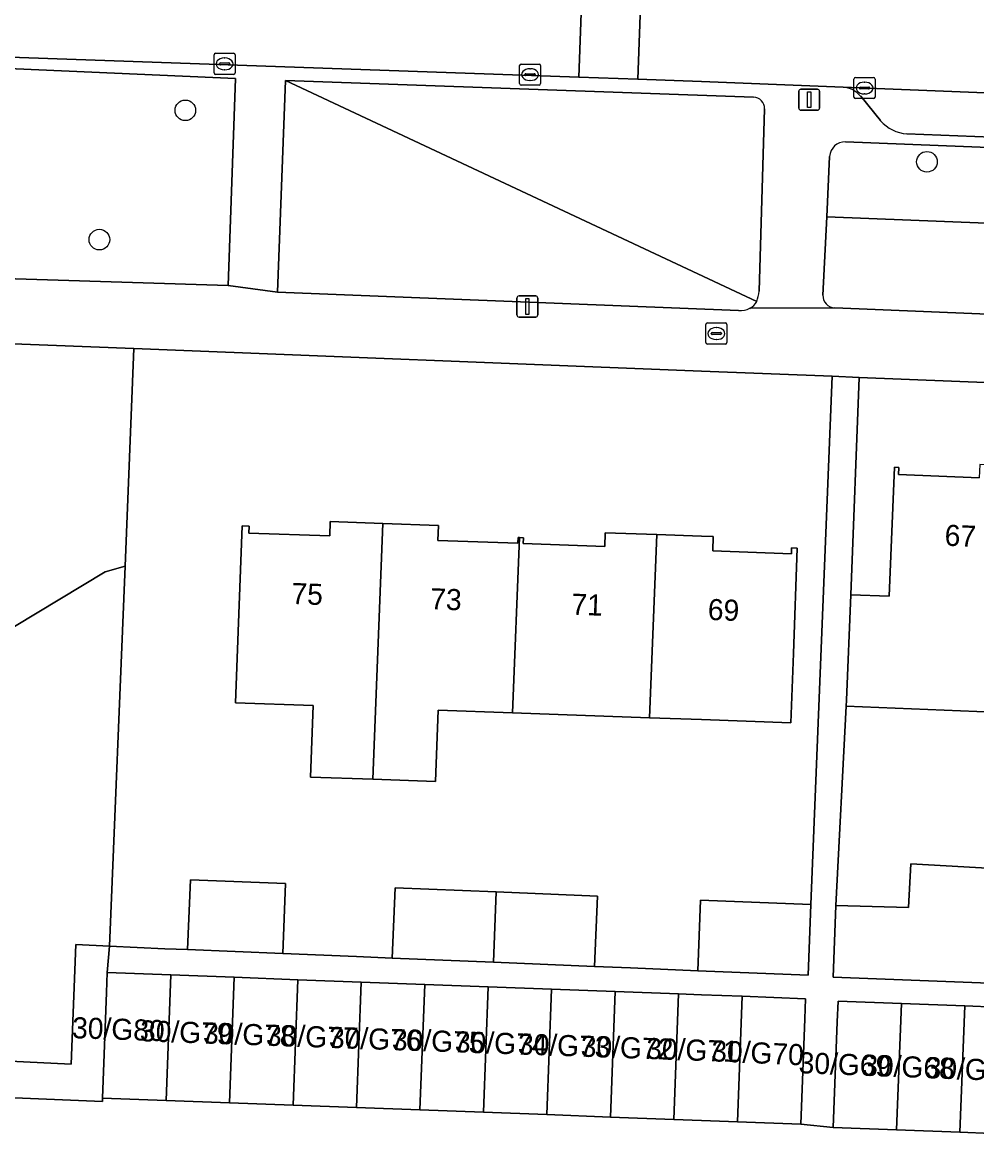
# Model space of a CAD drawing. Extents: x 161354 to 162026, y 386504 to 387460.
# Drawn here: x 161467.8 to 161513.1, y 386600.9 to 386653.6 of the extents above; entities that cross this region are included whole.
import ezdxf

# ---------------------------------------------------------------- set-up
doc = ezdxf.new("R2010")
doc.units = 0
for name, color, linetype in [('IMGEO_Boom', 7, 'Continuous'), ('IMGEO_Brandkraan', 7, 'Continuous'), ('IMGEO_Erf', 7, 'Continuous'), ('IMGEO_Groenvoorziening', 7, 'Continuous'), ('IMGEO_Kolk', 7, 'Continuous'), ('IMGEO_Lichtmast', 7, 'Continuous'), ('IMGEO_Pand', 7, 'Continuous'), ('IMGEO_Pand_nummerreeks', 7, 'Continuous'), ('IMGEO_Parkeervlak_open', 7, 'Continuous'), ('IMGEO_Rijbaan_lokaal_open', 7, 'Continuous'), ('IMGEO_Voetpad_open', 7, 'Continuous')]:
    doc.layers.add(name, color=color, linetype=linetype)

msp = doc.modelspace()

# ---------------------------------------------------------------- linework, layer by layer
at = {"layer": 'IMGEO_Boom'}
for centre in [(161475.533, 386649.402), (161510.695, 386646.962), (161471.459, 386643.274)]:
    msp.add_circle(centre, 0.489, dxfattribs=at)
at = {"layer": 'IMGEO_Brandkraan'}
for p, q in [((161500.284, 386639.324), (161501.136, 386639.324)), ((161500.209, 386638.398), (161500.209, 386639.25)), ((161500.468, 386638.818), (161500.468, 386638.83)), ((161500.906, 386638.781), (161500.508, 386638.781)), ((161500.511, 386638.867), (161500.909, 386638.867)), ((161500.697, 386639.104), (161500.722, 386639.104)), ((161500.952, 386638.83), (161500.952, 386638.818)), ((161501.21, 386639.25), (161501.21, 386638.398)), ((161501.136, 386638.324), (161500.284, 386638.324)), ((161500.72, 386638.544), (161500.695, 386638.544))]:
    msp.add_line(p, q, dxfattribs=at)
for points in [[(161500.284, 386639.324), (161501.136, 386639.324)], [(161500.209, 386638.398), (161500.209, 386639.25)], [(161501.21, 386639.25), (161501.21, 386638.398)], [(161501.136, 386638.324), (161500.284, 386638.324)]]:
    msp.add_lwpolyline(points, dxfattribs=at)
for centre, radius, start, end in [((161500.286, 386639.248), 0.0765, 91.552, 178.448), ((161500.286, 386639.248), 0.0765, 91.552, 178.448), ((161501.134, 386639.248), 0.0765, 1.552, 88.448), ((161501.134, 386639.248), 0.0765, 1.552, 88.448), ((161500.508, 386638.827), 0.0403, 85.8775, 175.7526), ((161500.505, 386638.817), 0.0366, 178.938, 274.7102), ((161500.909, 386638.824), 0.043, 264.8664, 352.4533), ((161500.913, 386638.829), 0.0386, 1.7309, 96.639), ((161500.286, 386638.4), 0.0765, 181.552, 268.448), ((161500.286, 386638.4), 0.0765, 181.552, 268.448), ((161501.134, 386638.4), 0.0765, 271.552, 358.448), ((161501.134, 386638.4), 0.0765, 271.552, 358.448)]:
    msp.add_arc(centre, radius, start, end, dxfattribs=at)
for centre, major_axis, ratio, start_param, end_param in [((161500.696, 386638.824), (-0.387, 0.002), 0.722429, 4.712389, 7.853982), ((161500.721, 386638.824), (-0.39, 0.002), 0.717154, 1.570796, 4.712389)]:
    msp.add_ellipse(centre, major_axis=major_axis, ratio=ratio, start_param=start_param, end_param=end_param, dxfattribs=at)
at = {"layer": 'IMGEO_Erf'}
for points in [[(161506.2, 386636.797), (161500, 386637.043), (161473.095, 386638.11), (161472.683, 386627.808), (161471.937, 386609.792), (161474.556, 386609.673), (161475.639, 386609.628), (161475.772, 386612.944), (161480.282, 386612.763), (161480.151, 386609.442), (161483.648, 386609.297), (161485.347, 386609.227), (161485.478, 386612.554), (161490.274, 386612.361), (161495.069, 386612.169), (161494.936, 386608.829), (161496.635, 386608.759), (161499.832, 386608.627), (161499.965, 386611.972), (161505.196, 386611.762)], [(161491.051, 386620.855), (161487.513, 386620.984), (161487.39, 386617.591), (161484.42, 386617.699), (161481.475, 386617.806), (161481.598, 386621.198), (161477.919, 386621.331), (161478.042, 386624.709), (161478.223, 386629.705), (161478.553, 386629.693), (161478.541, 386629.371), (161482.383, 386629.231), (161482.408, 386629.91), (161484.902, 386629.819), (161487.533, 386629.724), (161487.507, 386629.02), (161491.296, 386628.883), (161491.307, 386629.155), (161491.381, 386629.152), (161491.56, 386629.145), (161491.55, 386628.868), (161495.415, 386628.727), (161495.439, 386629.386), (161497.891, 386629.297), (161500, 386629.221), (161500.565, 386629.2), (161500.54, 386628.522), (161504.268, 386628.386), (161504.278, 386628.663), (161504.542, 386628.654), (161504.36, 386623.658), (161504.241, 386620.377), (161500, 386620.531), (161497.545, 386620.62)]]:
    msp.add_lwpolyline(points, close=True, dxfattribs=at)
for points in [[(161582.696, 386633.762), (161507.48, 386636.746), (161507.078, 386626.447), (161508.906, 386626.373), (161509.153, 386632.488), (161509.367, 386632.479), (161509.353, 386632.143), (161513.175, 386631.988)], [(161515.383, 386620.818), (161506.865, 386621.162), (161506.38, 386611.714), (161509.822, 386611.623), (161509.933, 386613.692), (161514.666, 386613.433)]]:
    msp.add_lwpolyline(points, dxfattribs=at)
at = {"layer": 'IMGEO_Groenvoorziening'}
for points in [[(161455.371, 386641.798), (161477.559, 386641.1), (161477.907, 386650.913), (161456.021, 386651.871)], [(161480.277, 386650.823), (161479.909, 386640.787), (161501.767, 386639.923)], [(161502.474, 386650.027), (161480.277, 386650.823), (161502.623, 386640.344)], [(161502.623, 386640.344), (161480.277, 386650.823)], [(161502.745, 386640.827), (161502.996, 386649.472)], [(161506.082, 386647.214), (161505.944, 386644.36), (161528.654, 386643.459), (161528.797, 386647.037), (161506.84, 386647.908)], [(161506.323, 386640.037), (161528.482, 386639.131), (161528.654, 386643.459), (161505.944, 386644.36), (161505.764, 386640.648)], [(161453.182, 386636.23), (161451.893, 386605.086), (161458.156, 386604.78), (161459.104, 386621.878), (161460.405, 386621.843), (161463.123, 386622.347), (161471.727, 386627.539), (161472.683, 386627.808), (161473.095, 386638.11), (161455.937, 386638.781)]]:
    msp.add_lwpolyline(points, dxfattribs=at)
msp.add_lwpolyline([(161472.683, 386627.808), (161471.727, 386627.539), (161463.123, 386622.347), (161460.405, 386621.843), (161459.104, 386621.878), (161458.156, 386604.78), (161470.12, 386604.195), (161470.345, 386609.864), (161471.937, 386609.792)], close=True, dxfattribs=at)
for centre, radius, start, end in [((161502.458, 386649.489), 0.538, 358.1659, 88.324), ((161506.811, 386647.179), 0.73, 87.7091, 177.2433), ((161500.61, 386641.109), 2.153, 339.1821, 352.4665), ((161506.346, 386640.619), 0.583, 177.1726, 267.7378), ((161501.9, 386640.731), 0.819, 260.6726, 299.5989), ((161501.893, 386640.741), 0.831, 299.6238, 331.4438)]:
    msp.add_arc(centre, radius, start, end, dxfattribs=at)
at = {"layer": 'IMGEO_Kolk'}
for p, q in [((161476.894, 386651.177), (161476.894, 386652.029)), ((161476.969, 386652.103), (161477.821, 386652.103)), ((161477.895, 386652.029), (161477.895, 386651.177)), ((161477.153, 386651.597), (161477.153, 386651.609)), ((161477.591, 386651.56), (161477.193, 386651.56)), ((161477.196, 386651.646), (161477.594, 386651.646)), ((161477.382, 386651.883), (161477.407, 386651.883)), ((161477.637, 386651.609), (161477.637, 386651.597)), ((161491.378, 386650.669), (161491.378, 386651.521)), ((161491.453, 386651.595), (161492.305, 386651.595)), ((161492.379, 386651.521), (161492.379, 386650.669)), ((161477.821, 386651.103), (161476.969, 386651.103)), ((161477.405, 386651.323), (161477.38, 386651.323)), ((161491.637, 386651.089), (161491.637, 386651.101)), ((161492.075, 386651.052), (161491.677, 386651.052)), ((161491.68, 386651.138), (161492.078, 386651.138)), ((161491.866, 386651.375), (161491.891, 386651.375)), ((161492.121, 386651.101), (161492.121, 386651.089)), ((161507.31, 386650.958), (161508.162, 386650.958)), ((161492.305, 386650.595), (161491.453, 386650.595)), ((161491.889, 386650.815), (161491.864, 386650.815)), ((161507.235, 386650.032), (161507.235, 386650.884)), ((161507.494, 386650.452), (161507.494, 386650.464)), ((161507.932, 386650.415), (161507.534, 386650.415)), ((161507.537, 386650.501), (161507.935, 386650.501)), ((161507.723, 386650.738), (161507.748, 386650.738)), ((161507.978, 386650.464), (161507.978, 386650.452)), ((161508.236, 386650.884), (161508.236, 386650.032)), ((161508.162, 386649.958), (161507.31, 386649.958)), ((161507.746, 386650.178), (161507.721, 386650.178))]:
    msp.add_line(p, q, dxfattribs=at)
for points in [[(161476.894, 386651.177), (161476.894, 386652.029)], [(161476.969, 386652.103), (161477.821, 386652.103)], [(161477.895, 386652.029), (161477.895, 386651.177)], [(161491.378, 386650.669), (161491.378, 386651.521)], [(161491.453, 386651.595), (161492.305, 386651.595)], [(161492.379, 386651.521), (161492.379, 386650.669)], [(161477.821, 386651.103), (161476.969, 386651.103)], [(161507.31, 386650.958), (161508.162, 386650.958)], [(161492.305, 386650.595), (161491.453, 386650.595)], [(161507.235, 386650.032), (161507.235, 386650.884)], [(161508.236, 386650.884), (161508.236, 386650.032)], [(161508.162, 386649.958), (161507.31, 386649.958)]]:
    msp.add_lwpolyline(points, dxfattribs=at)
for centre, radius, start, end in [((161476.971, 386652.027), 0.0765, 91.552, 178.448), ((161476.971, 386652.027), 0.0765, 91.552, 178.448), ((161477.819, 386652.027), 0.0765, 1.552, 88.448), ((161477.819, 386652.027), 0.0765, 1.552, 88.448), ((161477.193, 386651.606), 0.0403, 85.8775, 175.7526), ((161477.19, 386651.596), 0.0366, 178.938, 274.7102), ((161477.594, 386651.603), 0.043, 264.8664, 352.4533), ((161477.598, 386651.608), 0.0386, 1.7309, 96.639), ((161491.455, 386651.519), 0.0765, 91.552, 178.448), ((161491.455, 386651.519), 0.0765, 91.552, 178.448), ((161492.303, 386651.519), 0.0765, 1.552, 88.448), ((161492.303, 386651.519), 0.0765, 1.552, 88.448), ((161476.971, 386651.179), 0.0765, 181.552, 268.448), ((161476.971, 386651.179), 0.0765, 181.552, 268.448), ((161477.819, 386651.179), 0.0765, 271.552, 358.448), ((161477.819, 386651.179), 0.0765, 271.552, 358.448), ((161491.677, 386651.098), 0.0403, 85.8775, 175.7526), ((161491.674, 386651.088), 0.0366, 178.938, 274.7102), ((161492.078, 386651.095), 0.043, 264.8664, 352.4533), ((161492.082, 386651.1), 0.0386, 1.7309, 96.639), ((161507.312, 386650.882), 0.0765, 91.552, 178.448), ((161507.312, 386650.882), 0.0765, 91.552, 178.448), ((161508.16, 386650.882), 0.0765, 1.552, 88.448), ((161508.16, 386650.882), 0.0765, 1.552, 88.448), ((161491.455, 386650.671), 0.0765, 181.552, 268.448), ((161491.455, 386650.671), 0.0765, 181.552, 268.448), ((161492.303, 386650.671), 0.0765, 271.552, 358.448), ((161492.303, 386650.671), 0.0765, 271.552, 358.448), ((161507.534, 386650.461), 0.0403, 85.8775, 175.7526), ((161507.531, 386650.451), 0.0366, 178.938, 274.7102), ((161507.935, 386650.458), 0.043, 264.8664, 352.4533), ((161507.939, 386650.463), 0.0386, 1.7309, 96.639), ((161507.312, 386650.034), 0.0765, 181.552, 268.448), ((161507.312, 386650.034), 0.0765, 181.552, 268.448), ((161508.16, 386650.034), 0.0765, 271.552, 358.448), ((161508.16, 386650.034), 0.0765, 271.552, 358.448)]:
    msp.add_arc(centre, radius, start, end, dxfattribs=at)
for centre, major_axis, ratio, start_param, end_param in [((161477.381, 386651.603), (-0.387, 0.002), 0.722429, 4.712389, 7.853982), ((161477.406, 386651.603), (-0.39, 0.002), 0.717154, 1.570796, 4.712389), ((161491.865, 386651.095), (-0.387, 0.002), 0.722429, 4.712389, 7.853982), ((161491.89, 386651.095), (-0.39, 0.002), 0.717154, 1.570796, 4.712389), ((161507.722, 386650.458), (-0.387, 0.002), 0.722429, 4.712389, 7.853982), ((161507.747, 386650.458), (-0.39, 0.002), 0.717154, 1.570796, 4.712389)]:
    msp.add_ellipse(centre, major_axis=major_axis, ratio=ratio, start_param=start_param, end_param=end_param, dxfattribs=at)
at = {"layer": 'IMGEO_Lichtmast'}
for p, q in [((161504.715, 386650.404), (161505.505, 386650.404)), ((161505.505, 386650.404), (161504.715, 386650.404)), ((161504.615, 386649.504), (161504.615, 386650.304)), ((161504.615, 386650.304), (161504.615, 386649.504)), ((161505.605, 386650.304), (161505.605, 386649.504)), ((161505.605, 386649.504), (161505.605, 386650.304)), ((161505.505, 386649.404), (161504.715, 386649.404)), ((161504.715, 386649.404), (161505.505, 386649.404)), ((161491.255, 386639.705), (161491.255, 386640.505)), ((161491.255, 386640.505), (161491.255, 386639.705)), ((161491.355, 386640.605), (161492.145, 386640.605)), ((161492.145, 386640.605), (161491.355, 386640.605)), ((161492.245, 386640.505), (161492.245, 386639.705)), ((161492.245, 386639.705), (161492.245, 386640.505)), ((161492.145, 386639.605), (161491.355, 386639.605)), ((161491.355, 386639.605), (161492.145, 386639.605))]:
    msp.add_line(p, q, dxfattribs=at)
for points in [[(161505.035, 386650.279), (161505.185, 386650.279), (161505.185, 386649.529), (161505.035, 386649.529), (161505.035, 386650.279)], [(161491.675, 386640.48), (161491.825, 386640.48), (161491.825, 386639.73), (161491.675, 386639.73), (161491.675, 386640.48)]]:
    msp.add_lwpolyline(points, dxfattribs=at)
for centre, start, end in [((161504.715, 386650.304), 90, 180), ((161504.715, 386650.304), 90, 180), ((161505.505, 386650.304), 0, 90), ((161505.505, 386650.304), 360, 90), ((161504.715, 386649.504), 180, 270), ((161504.715, 386649.504), 180, 270), ((161505.505, 386649.504), 270, 0), ((161505.505, 386649.504), 270, 0), ((161491.355, 386640.505), 90, 180), ((161491.355, 386640.505), 90, 180), ((161492.145, 386640.505), 0, 90), ((161492.145, 386640.505), 360, 90), ((161491.355, 386639.705), 180, 270), ((161491.355, 386639.705), 180, 270), ((161492.145, 386639.705), 270, 0), ((161492.145, 386639.705), 270, 0)]:
    msp.add_arc(centre, 0.1, start, end, dxfattribs=at)
at = {"layer": 'IMGEO_Pand'}
for points in [[(161515.838, 386632.517), (161513.201, 386632.624), (161513.175, 386631.988), (161509.353, 386632.143), (161509.367, 386632.479), (161509.153, 386632.488), (161508.906, 386626.373), (161507.078, 386626.447), (161506.877, 386621.452), (161506.865, 386621.162), (161515.383, 386620.818), (161515.5, 386623.829)], [(161481.598, 386621.198), (161481.475, 386617.806), (161484.42, 386617.699), (161484.902, 386629.819), (161482.408, 386629.91), (161482.383, 386629.231), (161478.541, 386629.371), (161478.553, 386629.693), (161478.223, 386629.705), (161478.042, 386624.709), (161477.919, 386621.331)], [(161491.381, 386629.152), (161491.307, 386629.155), (161491.296, 386628.883), (161487.507, 386629.02), (161487.533, 386629.724), (161484.902, 386629.819), (161484.42, 386617.699), (161487.39, 386617.591), (161487.513, 386620.984), (161491.051, 386620.855)], [(161497.891, 386629.297), (161495.439, 386629.386), (161495.415, 386628.727), (161491.55, 386628.868), (161491.56, 386629.145), (161491.381, 386629.152), (161491.051, 386620.855), (161497.545, 386620.62)], [(161497.545, 386620.62), (161500, 386620.531), (161504.241, 386620.377), (161504.36, 386623.658), (161504.542, 386628.654), (161504.278, 386628.663), (161504.268, 386628.386), (161500.54, 386628.522), (161500.565, 386629.2), (161500, 386629.221), (161497.891, 386629.297)], [(161514.594, 386611.384), (161514.666, 386613.433), (161509.933, 386613.692), (161509.822, 386611.623), (161506.38, 386611.714), (161506.244, 386608.331), (161514.463, 386608.001)], [(161480.282, 386612.763), (161475.772, 386612.944), (161475.639, 386609.628), (161480.151, 386609.442)], [(161490.274, 386612.361), (161485.478, 386612.554), (161485.347, 386609.227), (161490.142, 386609.028)], [(161495.069, 386612.169), (161490.274, 386612.361), (161490.142, 386609.028), (161494.936, 386608.829)], [(161505.18, 386611.348), (161505.196, 386611.762), (161499.965, 386611.972), (161499.832, 386608.627), (161505.058, 386608.411)], [(161474.62, 386602.482), (161474.842, 386608.428), (161471.832, 386608.541), (161471.796, 386607.592), (161471.609, 386602.595)], [(161477.629, 386602.37), (161477.852, 386608.316), (161474.842, 386608.428), (161474.62, 386602.482)], [(161480.639, 386602.258), (161480.862, 386608.203), (161477.852, 386608.316), (161477.629, 386602.37)], [(161483.649, 386602.145), (161483.872, 386608.091), (161480.862, 386608.203), (161480.639, 386602.258)], [(161486.659, 386602.033), (161486.882, 386607.978), (161483.872, 386608.091), (161483.649, 386602.145)], [(161489.669, 386601.92), (161489.891, 386607.866), (161486.882, 386607.978), (161486.659, 386602.033)], [(161492.679, 386601.808), (161492.901, 386607.753), (161489.891, 386607.866), (161489.669, 386601.92)], [(161495.689, 386601.695), (161495.911, 386607.641), (161492.901, 386607.753), (161492.679, 386601.808)], [(161498.699, 386601.583), (161498.921, 386607.528), (161495.911, 386607.641), (161495.689, 386601.695)], [(161501.931, 386607.416), (161500, 386607.488), (161498.921, 386607.528), (161498.699, 386601.583), (161500, 386601.534), (161501.709, 386601.47)], [(161501.709, 386601.47), (161504.719, 386601.358), (161504.906, 386606.355), (161504.941, 386607.303), (161501.931, 386607.416)], [(161509.25, 386601.088), (161509.481, 386607.078), (161506.478, 386607.194), (161506.44, 386606.201), (161506.247, 386601.204)], [(161512.252, 386600.972), (161512.484, 386606.962), (161509.481, 386607.078), (161509.25, 386601.088)], [(161515.255, 386600.856), (161515.486, 386606.846), (161512.484, 386606.962), (161512.252, 386600.972)]]:
    msp.add_lwpolyline(points, close=True, dxfattribs=at)
at = {"layer": 'IMGEO_Parkeervlak_open'}
for points in [[(161509.745, 386648.294), (161513.764, 386648.133), (161537.615, 386647.19), (161560.215, 386646.304), (161571.22, 386645.868), (161571.304, 386647.926), (161506.719, 386650.499)], [(161507.552, 386650.066), (161508.5, 386648.912)]]:
    msp.add_lwpolyline(points, dxfattribs=at)
for centre, radius, start, end in [((161506.628, 386649.306), 1.196, 39.4349, 85.6336), ((161509.818, 386650.005), 1.713, 219.6582, 267.5435)]:
    msp.add_arc(centre, radius, start, end, dxfattribs=at)
at = {"layer": 'IMGEO_Rijbaan_lokaal_open'}
for points in [[(161456.857, 386652.282), (161494.191, 386650.974), (161494.439, 386657.918), (161478.044, 386658.412)], [(161515.255, 386600.856), (161512.252, 386600.972), (161509.25, 386601.088), (161506.247, 386601.204), (161504.719, 386601.358), (161501.709, 386601.47), (161500, 386601.534), (161498.699, 386601.583), (161495.689, 386601.695), (161492.679, 386601.808), (161489.669, 386601.92), (161486.659, 386602.033), (161483.649, 386602.145), (161480.639, 386602.258), (161477.629, 386602.37), (161474.62, 386602.482), (161471.609, 386602.595), (161471.607, 386602.43), (161463.62, 386602.769)]]:
    msp.add_lwpolyline(points, dxfattribs=at)
for points in [[(161496.99, 386650.876), (161497.238, 386657.833), (161494.439, 386657.918), (161494.191, 386650.974)], [(161504.877, 386657.56), (161500, 386657.75), (161498.826, 386657.785), (161497.238, 386657.833), (161496.99, 386650.876), (161500, 386650.77), (161506.719, 386650.499), (161571.304, 386647.926), (161571.589, 386654.935), (161559.908, 386655.41), (161549.932, 386655.818)]]:
    msp.add_lwpolyline(points, close=True, dxfattribs=at)
at = {"layer": 'IMGEO_Voetpad_open'}
for points in [[(161506.719, 386650.499), (161500, 386650.77), (161496.99, 386650.876), (161494.191, 386650.974), (161456.857, 386652.282)], [(161456.021, 386651.871), (161477.907, 386650.913), (161477.559, 386641.1), (161479.909, 386640.787), (161480.277, 386650.823), (161502.474, 386650.027)], [(161508.5, 386648.912), (161507.552, 386650.066)], [(161502.996, 386649.472), (161502.745, 386640.827)], [(161595.594, 386644.882), (161581.474, 386645.461), (161574.028, 386645.756), (161571.22, 386645.868), (161560.215, 386646.304), (161537.615, 386647.19), (161513.764, 386648.133), (161509.745, 386648.294)], [(161506.84, 386647.908), (161528.797, 386647.037), (161528.654, 386643.459), (161528.482, 386639.131), (161529.581, 386639.069), (161529.726, 386643.416), (161529.845, 386646.983), (161542.844, 386646.547)], [(161505.764, 386640.648), (161505.944, 386644.36), (161506.082, 386647.214)], [(161501.767, 386639.923), (161479.909, 386640.787), (161477.559, 386641.1), (161455.371, 386641.798)], [(161542.959, 386638.571), (161529.581, 386639.069), (161528.482, 386639.131), (161506.323, 386640.037), (161502.304, 386640.019)], [(161502.304, 386640.019), (161506.323, 386640.037)], [(161455.937, 386638.781), (161473.095, 386638.11), (161500, 386637.043), (161506.2, 386636.797), (161507.48, 386636.746), (161582.696, 386633.762), (161583.923, 386633.713), (161593.879, 386633.318), (161601.821, 386633.057), (161603.972, 386632.939)], [(161514.463, 386608.001), (161506.244, 386608.331), (161506.38, 386611.714), (161506.865, 386621.162), (161506.877, 386621.452), (161507.078, 386626.447), (161507.48, 386636.746), (161506.2, 386636.797), (161505.196, 386611.762), (161505.18, 386611.348), (161505.058, 386608.411), (161499.832, 386608.627), (161496.635, 386608.759), (161494.936, 386608.829), (161490.142, 386609.028), (161485.347, 386609.227), (161483.648, 386609.297), (161480.151, 386609.442), (161475.639, 386609.628), (161474.556, 386609.673), (161471.937, 386609.792), (161471.832, 386608.541), (161474.842, 386608.428), (161477.852, 386608.316), (161480.862, 386608.203), (161483.872, 386608.091), (161486.882, 386607.978), (161489.891, 386607.866), (161492.901, 386607.753), (161495.911, 386607.641), (161498.921, 386607.528), (161500, 386607.488), (161501.931, 386607.416), (161504.941, 386607.303), (161504.906, 386606.355), (161504.719, 386601.358), (161506.247, 386601.204), (161506.44, 386606.201), (161506.478, 386607.194), (161509.481, 386607.078), (161512.484, 386606.962), (161515.486, 386606.846)]]:
    msp.add_lwpolyline(points, dxfattribs=at)
msp.add_lwpolyline([(161458.156, 386604.78), (161451.893, 386605.086), (161451.688, 386603.457), (161458.197, 386602.999), (161463.62, 386602.769), (161471.607, 386602.43), (161471.609, 386602.595), (161471.796, 386607.592), (161471.832, 386608.541), (161471.937, 386609.792), (161470.345, 386609.864), (161470.12, 386604.195)], close=True, dxfattribs=at)
for centre, radius, start, end in [((161506.628, 386649.306), 1.196, 39.4349, 85.6336), ((161502.458, 386649.489), 0.538, 358.1659, 88.324), ((161509.818, 386650.005), 1.713, 219.6582, 267.5435), ((161506.811, 386647.179), 0.73, 87.7091, 177.2433), ((161500.61, 386641.109), 2.153, 339.1821, 352.4665), ((161506.346, 386640.619), 0.583, 177.1726, 267.7378), ((161501.9, 386640.731), 0.819, 260.6726, 299.5989), ((161501.893, 386640.741), 0.831, 299.6238, 331.4438)]:
    msp.add_arc(centre, radius, start, end, dxfattribs=at)

# ---------------------------------------------------------------- texts
at = {"layer": 'IMGEO_Pand_nummerreeks'}
for s, rotation, p in [('67', 357.6795, (161511.518, 386628.773)), ('75', 357.8098, (161480.551, 386626.011)), ('73', 357.8113, (161487.13, 386625.76)), ('71', 357.8098, (161493.824, 386625.504)), ('69', 357.8098, (161500.291, 386625.256)), ('30/G80', 358.0251, (161470.152, 386605.435)), ('30/G79', 357.9985, (161473.37, 386605.289)), ('30/G78', 357.9985, (161476.362, 386605.184)), ('30/G77', 357.9985, (161479.345, 386605.08)), ('30/G76', 357.9985, (161482.33, 386604.976)), ('30/G75', 357.9985, (161485.316, 386604.871)), ('30/G74', 357.9985, (161488.302, 386604.767)), ('30/G73', 357.9985, (161491.288, 386604.663)), ('30/G72', 357.9985, (161494.267, 386604.559)), ('30/G71', 357.9985, (161497.37, 386604.45)), ('30/G70', 357.3974, (161500.45, 386604.339)), ('30/G69', 357.7995, (161504.597, 386603.776)), ('30/G68', 357.7995, (161507.611, 386603.66)), ('30/G67', 357.7995, (161510.616, 386603.545))]:
    msp.add_text(s, height=1, rotation=rotation, dxfattribs=at).set_placement(p)

doc.saveas('drawing.dxf')
